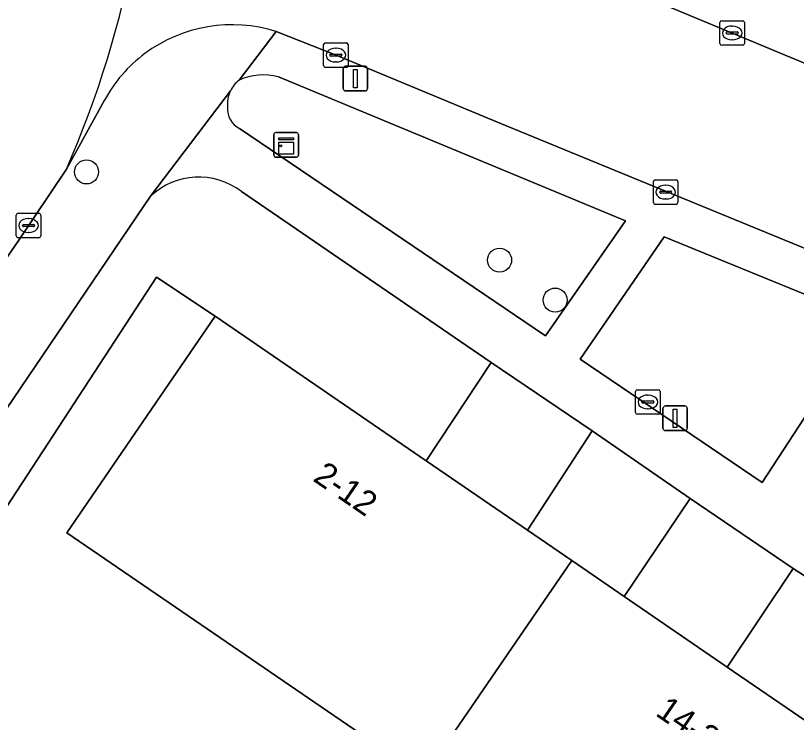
# Model space of a CAD drawing. Extents: x 159039 to 160102, y 381214 to 382524.
# Drawn here: x 159880.98 to 159912.78, y 382090.87 to 382119.65 of the extents above; entities that cross this region are included whole.
import ezdxf

# ---------------------------------------------------------------- set-up
doc = ezdxf.new("R2010")
doc.units = 0
for name, color, linetype in [('IMGEO_Boom', 7, 'Continuous'), ('IMGEO_Groenvoorziening', 7, 'Continuous'), ('IMGEO_Kast', 7, 'Continuous'), ('IMGEO_Kolk', 7, 'Continuous'), ('IMGEO_Lichtmast', 7, 'Continuous'), ('IMGEO_Pand', 7, 'Continuous'), ('IMGEO_Pand_nummerreeks', 7, 'Continuous'), ('IMGEO_Rijbaan_lokaal_gesloten', 7, 'Continuous'), ('IMGEO_Rijbaan_lokaal_open', 7, 'Continuous'), ('IMGEO_Rioolput', 7, 'Continuous'), ('IMGEO_Voetpad_open', 7, 'Continuous')]:
    doc.layers.add(name, color=color, linetype=linetype)

msp = doc.modelspace()

# ---------------------------------------------------------------- linework, layer by layer
at = {"layer": 'IMGEO_Boom'}
for centre in [(159883.867, 382113.288), (159900.689, 382109.696), (159902.95, 382108.07)]:
    msp.add_circle(centre, 0.489, dxfattribs=at)
at = {"layer": 'IMGEO_Groenvoorziening'}
for points in [[(159890.1, 382115.052), (159902.563, 382106.616), (159905.822, 382111.291), (159891.678, 382117.163)], [(159875.084, 382083.344), (159873.788, 382085.832), (159872.389, 382087.076), (159886.72, 382109), (159889.106, 382107.408), (159897.695, 382101.524), (159900.34, 382105.521), (159890.173, 382112.492)], [(159886.474, 382112.298), (159867.667, 382084.559)], [(159897.59, 382088.65), (159883.07, 382098.596), (159889.106, 382107.408), (159886.72, 382109), (159872.389, 382087.076), (159873.788, 382085.832), (159875.084, 382083.344)], [(159923.449, 382090.15), (159912.65, 382097.143), (159909.958, 382093.124), (159918.451, 382087.306), (159921.549, 382085.573), (159921.29, 382082.774), (159913.516, 382070.698), (159910.717, 382069.298), (159906, 382068.055), (159898.692, 382072.253), (159893.25, 382072.356), (159890.348, 382074.456), (159886.642, 382075.103)]]:
    msp.add_lwpolyline(points, dxfattribs=at)
for points in [[(159915.702, 382107.251), (159907.39, 382110.649), (159903.969, 382105.664), (159911.385, 382100.641)], [(159904.464, 382102.745), (159901.819, 382098.699), (159903.626, 382097.462), (159905.757, 382096.002), (159908.447, 382099.989)]]:
    msp.add_lwpolyline(points, close=True, dxfattribs=at)
for centre, radius, start, end in [((159891.064, 382114.821), 2.421, 75.317, 114.0444), ((159890.88, 382116.032), 1.282, 128.7282, 154.3922), ((159890.895, 382116.041), 1.291, 155.0383, 185.3391), ((159890.513, 382115.859), 0.906, 176.0567, 242.8777), ((159888.438, 382110.21), 2.867, 52.7566, 133.2478)]:
    msp.add_arc(centre, radius, start, end, dxfattribs=at)
at = {"layer": 'IMGEO_Kast'}
for p, q in [((159891.497, 382113.965), (159891.497, 382114.806)), ((159891.497, 382114.806), (159891.497, 382113.965)), ((159891.572, 382114.89), (159892.413, 382114.89)), ((159892.413, 382114.89), (159891.572, 382114.89)), ((159892.497, 382114.815), (159892.497, 382113.974)), ((159892.497, 382113.974), (159892.497, 382114.815)), ((159892.422, 382113.89), (159891.581, 382113.89)), ((159891.581, 382113.89), (159892.422, 382113.89))]:
    msp.add_line(p, q, dxfattribs=at)
for points in [[(159891.692, 382114.68), (159892.292, 382114.68), (159892.292, 382114.595), (159891.692, 382114.595), (159891.692, 382114.68)], [(159891.692, 382114.505), (159892.292, 382114.505), (159892.292, 382114.016), (159891.692, 382114.016), (159891.692, 382114.505)]]:
    msp.add_lwpolyline(points, dxfattribs=at)
msp.add_circle((159891.776, 382114.354), 0.0377, dxfattribs=at)
for centre, start, end in [((159891.575, 382114.812), 92.4484, 184.2845), ((159891.575, 382114.812), 92.4484, 184.2845), ((159892.419, 382114.812), 2.4484, 94.2845), ((159892.419, 382114.812), 2.4484, 94.2845), ((159891.575, 382113.968), 182.4484, 274.2845), ((159891.575, 382113.968), 182.4484, 274.2845), ((159892.419, 382113.968), 272.4484, 4.2845), ((159892.419, 382113.968), 272.4484, 4.2845)]:
    msp.add_arc(centre, 0.0779, start, end, dxfattribs=at)
at = {"layer": 'IMGEO_Kolk'}
for p, q in [((159909.737, 382119.448), (159910.589, 382119.448)), ((159909.662, 382118.522), (159909.662, 382119.374)), ((159910.15, 382119.228), (159910.175, 382119.228)), ((159910.663, 382119.374), (159910.663, 382118.522)), ((159909.921, 382118.942), (159909.921, 382118.954)), ((159910.359, 382118.905), (159909.961, 382118.905)), ((159909.964, 382118.991), (159910.362, 382118.991)), ((159910.405, 382118.954), (159910.405, 382118.942)), ((159893.522, 382117.621), (159893.522, 382118.473)), ((159893.597, 382118.547), (159894.449, 382118.547)), ((159894.523, 382118.473), (159894.523, 382117.621)), ((159910.173, 382118.668), (159910.148, 382118.668)), ((159894.01, 382118.327), (159894.035, 382118.327)), ((159910.589, 382118.448), (159909.737, 382118.448)), ((159893.781, 382118.041), (159893.781, 382118.053)), ((159894.219, 382118.004), (159893.821, 382118.004)), ((159893.824, 382118.09), (159894.222, 382118.09)), ((159894.265, 382118.053), (159894.265, 382118.041)), ((159894.449, 382117.547), (159893.597, 382117.547)), ((159894.033, 382117.767), (159894.008, 382117.767)), ((159906.952, 382112.041), (159906.952, 382112.893)), ((159907.027, 382112.967), (159907.879, 382112.967)), ((159907.44, 382112.747), (159907.465, 382112.747)), ((159907.953, 382112.893), (159907.953, 382112.041)), ((159907.211, 382112.461), (159907.211, 382112.473)), ((159907.649, 382112.424), (159907.251, 382112.424)), ((159907.254, 382112.51), (159907.652, 382112.51)), ((159907.695, 382112.473), (159907.695, 382112.461)), ((159907.463, 382112.187), (159907.438, 382112.187)), ((159907.879, 382111.967), (159907.027, 382111.967)), ((159881.004, 382110.68), (159881.004, 382111.532)), ((159881.079, 382111.606), (159881.931, 382111.606)), ((159882.005, 382111.532), (159882.005, 382110.68)), ((159881.306, 382111.149), (159881.704, 382111.149)), ((159881.492, 382111.386), (159881.517, 382111.386)), ((159881.263, 382111.1), (159881.263, 382111.112)), ((159881.701, 382111.063), (159881.303, 382111.063)), ((159881.747, 382111.112), (159881.747, 382111.1)), ((159881.931, 382110.606), (159881.079, 382110.606)), ((159881.515, 382110.826), (159881.49, 382110.826))]:
    msp.add_line(p, q, dxfattribs=at)
for points in [[(159909.737, 382119.448), (159910.589, 382119.448)], [(159909.662, 382118.522), (159909.662, 382119.374)], [(159910.663, 382119.374), (159910.663, 382118.522)], [(159893.522, 382117.621), (159893.522, 382118.473)], [(159893.597, 382118.547), (159894.449, 382118.547)], [(159894.523, 382118.473), (159894.523, 382117.621)], [(159910.589, 382118.448), (159909.737, 382118.448)], [(159894.449, 382117.547), (159893.597, 382117.547)], [(159906.952, 382112.041), (159906.952, 382112.893)], [(159907.027, 382112.967), (159907.879, 382112.967)], [(159907.953, 382112.893), (159907.953, 382112.041)], [(159907.879, 382111.967), (159907.027, 382111.967)], [(159881.004, 382110.68), (159881.004, 382111.532)], [(159881.079, 382111.606), (159881.931, 382111.606)], [(159882.005, 382111.532), (159882.005, 382110.68)], [(159881.931, 382110.606), (159881.079, 382110.606)]]:
    msp.add_lwpolyline(points, dxfattribs=at)
for centre, radius, start, end in [((159909.739, 382119.372), 0.0765, 91.552, 178.448), ((159909.739, 382119.372), 0.0765, 91.552, 178.448), ((159910.587, 382119.372), 0.0765, 1.552, 88.448), ((159910.587, 382119.372), 0.0765, 1.552, 88.448), ((159909.961, 382118.951), 0.0403, 85.8775, 175.7526), ((159909.958, 382118.941), 0.0366, 178.938, 274.7102), ((159910.362, 382118.948), 0.043, 264.8664, 352.4533), ((159910.366, 382118.953), 0.0386, 1.7309, 96.639), ((159893.599, 382118.471), 0.0765, 91.552, 178.448), ((159893.599, 382118.471), 0.0765, 91.552, 178.448), ((159894.447, 382118.471), 0.0765, 1.552, 88.448), ((159894.447, 382118.471), 0.0765, 1.552, 88.448), ((159909.739, 382118.524), 0.0765, 181.552, 268.448), ((159909.739, 382118.524), 0.0765, 181.552, 268.448), ((159910.587, 382118.524), 0.0765, 271.552, 358.448), ((159910.587, 382118.524), 0.0765, 271.552, 358.448), ((159893.821, 382118.05), 0.0403, 85.8775, 175.7526), ((159893.818, 382118.04), 0.0366, 178.938, 274.7102), ((159894.222, 382118.047), 0.043, 264.8664, 352.4533), ((159894.226, 382118.052), 0.0386, 1.7309, 96.639), ((159893.599, 382117.623), 0.0765, 181.552, 268.448), ((159893.599, 382117.623), 0.0765, 181.552, 268.448), ((159894.447, 382117.623), 0.0765, 271.552, 358.448), ((159894.447, 382117.623), 0.0765, 271.552, 358.448), ((159907.029, 382112.891), 0.0765, 91.552, 178.448), ((159907.029, 382112.891), 0.0765, 91.552, 178.448), ((159907.877, 382112.891), 0.0765, 1.552, 88.448), ((159907.877, 382112.891), 0.0765, 1.552, 88.448), ((159907.251, 382112.47), 0.0403, 85.8775, 175.7526), ((159907.248, 382112.46), 0.0366, 178.938, 274.7102), ((159907.652, 382112.467), 0.043, 264.8664, 352.4533), ((159907.656, 382112.472), 0.0386, 1.7309, 96.639), ((159907.029, 382112.043), 0.0765, 181.552, 268.448), ((159907.029, 382112.043), 0.0765, 181.552, 268.448), ((159907.877, 382112.043), 0.0765, 271.552, 358.448), ((159907.877, 382112.043), 0.0765, 271.552, 358.448), ((159881.081, 382111.53), 0.0765, 91.552, 178.448), ((159881.081, 382111.53), 0.0765, 91.552, 178.448), ((159881.929, 382111.53), 0.0765, 1.552, 88.448), ((159881.929, 382111.53), 0.0765, 1.552, 88.448), ((159881.303, 382111.109), 0.0403, 85.8775, 175.7526), ((159881.708, 382111.111), 0.0386, 1.7309, 96.639), ((159881.3, 382111.099), 0.0366, 178.938, 274.7102), ((159881.704, 382111.106), 0.043, 264.8664, 352.4533), ((159881.081, 382110.682), 0.0765, 181.552, 268.448), ((159881.081, 382110.682), 0.0765, 181.552, 268.448), ((159881.929, 382110.682), 0.0765, 271.552, 358.448), ((159881.929, 382110.682), 0.0765, 271.552, 358.448)]:
    msp.add_arc(centre, radius, start, end, dxfattribs=at)
for centre, major_axis, ratio, start_param, end_param in [((159910.149, 382118.948), (-0.387, 0.002), 0.722429, 4.712389, 7.853982), ((159910.174, 382118.948), (-0.39, 0.002), 0.717154, 1.570796, 4.712389), ((159894.009, 382118.047), (-0.387, 0.002), 0.722429, 4.712389, 7.853982), ((159894.034, 382118.047), (-0.39, 0.002), 0.717154, 1.570796, 4.712389), ((159907.439, 382112.467), (-0.387, 0.002), 0.722429, 4.712389, 7.853982), ((159907.464, 382112.467), (-0.39, 0.002), 0.717154, 1.570796, 4.712389), ((159881.491, 382111.106), (-0.387, 0.002), 0.722429, 4.712389, 7.853982), ((159881.516, 382111.106), (-0.39, 0.002), 0.717154, 1.570796, 4.712389)]:
    msp.add_ellipse(centre, major_axis=major_axis, ratio=ratio, start_param=start_param, end_param=end_param, dxfattribs=at)
at = {"layer": 'IMGEO_Lichtmast'}
for p, q in [((159894.418, 382117.59), (159895.208, 382117.59)), ((159895.208, 382117.59), (159894.418, 382117.59)), ((159894.318, 382116.69), (159894.318, 382117.49)), ((159894.318, 382117.49), (159894.318, 382116.69)), ((159895.308, 382117.49), (159895.308, 382116.69)), ((159895.308, 382116.69), (159895.308, 382117.49)), ((159895.208, 382116.59), (159894.418, 382116.59)), ((159894.418, 382116.59), (159895.208, 382116.59)), ((159907.342, 382102.857), (159907.342, 382103.657)), ((159907.342, 382103.657), (159907.342, 382102.857)), ((159907.442, 382103.757), (159908.232, 382103.757)), ((159908.232, 382103.757), (159907.442, 382103.757)), ((159908.332, 382103.657), (159908.332, 382102.857)), ((159908.332, 382102.857), (159908.332, 382103.657)), ((159908.232, 382102.757), (159907.442, 382102.757)), ((159907.442, 382102.757), (159908.232, 382102.757))]:
    msp.add_line(p, q, dxfattribs=at)
for points in [[(159894.738, 382117.465), (159894.888, 382117.465), (159894.888, 382116.715), (159894.738, 382116.715), (159894.738, 382117.465)], [(159907.762, 382103.632), (159907.912, 382103.632), (159907.912, 382102.882), (159907.762, 382102.882), (159907.762, 382103.632)]]:
    msp.add_lwpolyline(points, dxfattribs=at)
for centre, start, end in [((159894.418, 382117.49), 90, 180), ((159894.418, 382117.49), 90, 180), ((159895.208, 382117.49), 0, 90), ((159895.208, 382117.49), 360, 90), ((159894.418, 382116.69), 180, 270), ((159894.418, 382116.69), 180, 270), ((159895.208, 382116.69), 270, 0), ((159895.208, 382116.69), 270, 0), ((159907.442, 382103.657), 90, 180), ((159907.442, 382103.657), 90, 180), ((159908.232, 382103.657), 0, 90), ((159908.232, 382103.657), 360, 90), ((159907.442, 382102.857), 180, 270), ((159907.442, 382102.857), 180, 270), ((159908.232, 382102.857), 270, 0), ((159908.232, 382102.857), 270, 0)]:
    msp.add_arc(centre, 0.1, start, end, dxfattribs=at)
at = {"layer": 'IMGEO_Pand'}
for points in [[(159903.626, 382097.462), (159901.819, 382098.699), (159897.695, 382101.524), (159889.106, 382107.408), (159883.07, 382098.596), (159897.59, 382088.65)], [(159903.626, 382097.462), (159897.59, 382088.65), (159912.415, 382078.494), (159918.451, 382087.306), (159909.958, 382093.124), (159905.757, 382096.002)]]:
    msp.add_lwpolyline(points, close=True, dxfattribs=at)
at = {"layer": 'IMGEO_Rijbaan_lokaal_gesloten'}
msp.add_lwpolyline([(159872.251, 382097.775), (159873.055, 382098.97), (159874.837, 382101.436), (159881.077, 382110.472), (159883.045, 382113.401)], dxfattribs=at)
msp.add_arc((159845.894, 382129.779), 40.601, 336.2095, 3.2418, dxfattribs=at)
at = {"layer": 'IMGEO_Rijbaan_lokaal_open'}
for points in [[(159936.507, 382107.947), (159927.353, 382111.778), (159925.497, 382112.552), (159925.038, 382112.744), (159920.156, 382114.78), (159904.723, 382121.216), (159903.075, 382121.893), (159900.812, 382122.877), (159897.537, 382124.31), (159896.7, 382124.661), (159896.433, 382124.777), (159890.238, 382127.329), (159889.751, 382127.558)], [(159891.595, 382119.01), (159894.028, 382118.045), (159900.77, 382115.252), (159927.483, 382104.273), (159941.348, 382099.628), (159944.178, 382098.512), (159986.128, 382081.137), (159987.495, 382080.564), (159988.725, 382080.049)], [(159883.045, 382113.401), (159884.605, 382116.206)]]:
    msp.add_lwpolyline(points, dxfattribs=at)
for centre, radius, start, end in [((159845.894, 382129.779), 40.601, 336.2095, 3.2418), ((159889.805, 382113.267), 6.015, 72.6921, 126.3643), ((159889.664, 382113.52), 5.728, 126.7245, 152.0332)]:
    msp.add_arc(centre, radius, start, end, dxfattribs=at)
at = {"layer": 'IMGEO_Rioolput'}
for p, q in [((159906.227, 382103.494), (159906.227, 382104.346)), ((159906.302, 382104.42), (159907.154, 382104.42)), ((159906.715, 382104.2), (159906.74, 382104.2)), ((159907.228, 382104.346), (159907.228, 382103.494)), ((159906.486, 382103.914), (159906.486, 382103.926)), ((159906.924, 382103.877), (159906.526, 382103.877)), ((159906.529, 382103.963), (159906.927, 382103.963)), ((159906.97, 382103.926), (159906.97, 382103.914)), ((159906.738, 382103.64), (159906.713, 382103.64)), ((159907.154, 382103.42), (159906.302, 382103.42))]:
    msp.add_line(p, q, dxfattribs=at)
for points in [[(159906.227, 382103.494), (159906.227, 382104.346)], [(159906.302, 382104.42), (159907.154, 382104.42)], [(159907.228, 382104.346), (159907.228, 382103.494)], [(159907.154, 382103.42), (159906.302, 382103.42)]]:
    msp.add_lwpolyline(points, dxfattribs=at)
for centre, radius, start, end in [((159906.304, 382104.344), 0.0765, 91.552, 178.448), ((159906.304, 382104.344), 0.0765, 91.552, 178.448), ((159907.152, 382104.344), 0.0765, 1.552, 88.448), ((159907.152, 382104.344), 0.0765, 1.552, 88.448), ((159906.526, 382103.923), 0.0403, 85.8775, 175.7526), ((159906.523, 382103.913), 0.0366, 178.938, 274.7102), ((159906.927, 382103.92), 0.043, 264.8664, 352.4533), ((159906.931, 382103.925), 0.0386, 1.7309, 96.639), ((159906.304, 382103.496), 0.0765, 181.552, 268.448), ((159906.304, 382103.496), 0.0765, 181.552, 268.448), ((159907.152, 382103.496), 0.0765, 271.552, 358.448), ((159907.152, 382103.496), 0.0765, 271.552, 358.448)]:
    msp.add_arc(centre, radius, start, end, dxfattribs=at)
for centre, major_axis, ratio, start_param, end_param in [((159906.714, 382103.92), (-0.387, 0.002), 0.722429, 4.712389, 7.853982), ((159906.739, 382103.92), (-0.39, 0.002), 0.717154, 1.570796, 4.712389)]:
    msp.add_ellipse(centre, major_axis=major_axis, ratio=ratio, start_param=start_param, end_param=end_param, dxfattribs=at)
at = {"layer": 'IMGEO_Voetpad_open'}
for points in [[(159902.731, 382125.343), (159897.544, 382127.5), (159896.433, 382124.777), (159896.7, 382124.661), (159897.537, 382124.31), (159900.812, 382122.877), (159903.075, 382121.893), (159904.723, 382121.216), (159920.156, 382114.78), (159921.431, 382117.596)], [(159907.39, 382110.649), (159915.702, 382107.251), (159911.385, 382100.641), (159903.969, 382105.664)], [(159904.464, 382102.745), (159900.34, 382105.521), (159897.695, 382101.524), (159901.819, 382098.699)], [(159912.65, 382097.143), (159908.447, 382099.989), (159905.757, 382096.002), (159909.958, 382093.124)]]:
    msp.add_lwpolyline(points, close=True, dxfattribs=at)
for points in [[(159900.77, 382115.252), (159894.028, 382118.045), (159891.595, 382119.01), (159890.078, 382117.032)], [(159890.078, 382117.032), (159891.595, 382119.01)], [(159891.678, 382117.163), (159905.822, 382111.291), (159902.563, 382106.616), (159890.1, 382115.052)], [(159889.724, 382116.586), (159886.474, 382112.298)], [(159886.474, 382112.298), (159889.724, 382116.586)], [(159884.605, 382116.206), (159883.045, 382113.401), (159881.077, 382110.472), (159874.837, 382101.436), (159873.055, 382098.97), (159872.251, 382097.775)], [(159927.483, 382104.273), (159900.77, 382115.252)], [(159890.173, 382112.492), (159900.34, 382105.521), (159904.464, 382102.745), (159908.447, 382099.989), (159912.65, 382097.143), (159923.449, 382090.15)], [(159818.908, 382013.087), (159820.74, 382015.816), (159820.749, 382015.819), (159822.657, 382018.602), (159839.781, 382043.611), (159844.024, 382049.865), (159862.708, 382077.341), (159867.667, 382084.559), (159886.474, 382112.298)]]:
    msp.add_lwpolyline(points, dxfattribs=at)
for centre, radius, start, end in [((159889.805, 382113.267), 6.015, 72.6921, 126.3643), ((159889.664, 382113.52), 5.728, 126.7245, 152.0332), ((159891.064, 382114.821), 2.421, 75.317, 114.0444), ((159890.88, 382116.032), 1.282, 128.7282, 154.3922), ((159890.895, 382116.041), 1.291, 155.0383, 185.3391), ((159890.513, 382115.859), 0.906, 176.0567, 242.8777), ((159888.438, 382110.21), 2.867, 52.7566, 133.2478)]:
    msp.add_arc(centre, radius, start, end, dxfattribs=at)

# ---------------------------------------------------------------- texts
at = {"layer": 'IMGEO_Pand_nummerreeks'}
for s, rotation, p in [('2-12', 325.5879, (159893.045, 382100.734)), ('14-24', 325.588, (159906.995, 382091.178))]:
    msp.add_text(s, height=1, rotation=rotation, dxfattribs=at).set_placement(p)

doc.saveas('drawing.dxf')
